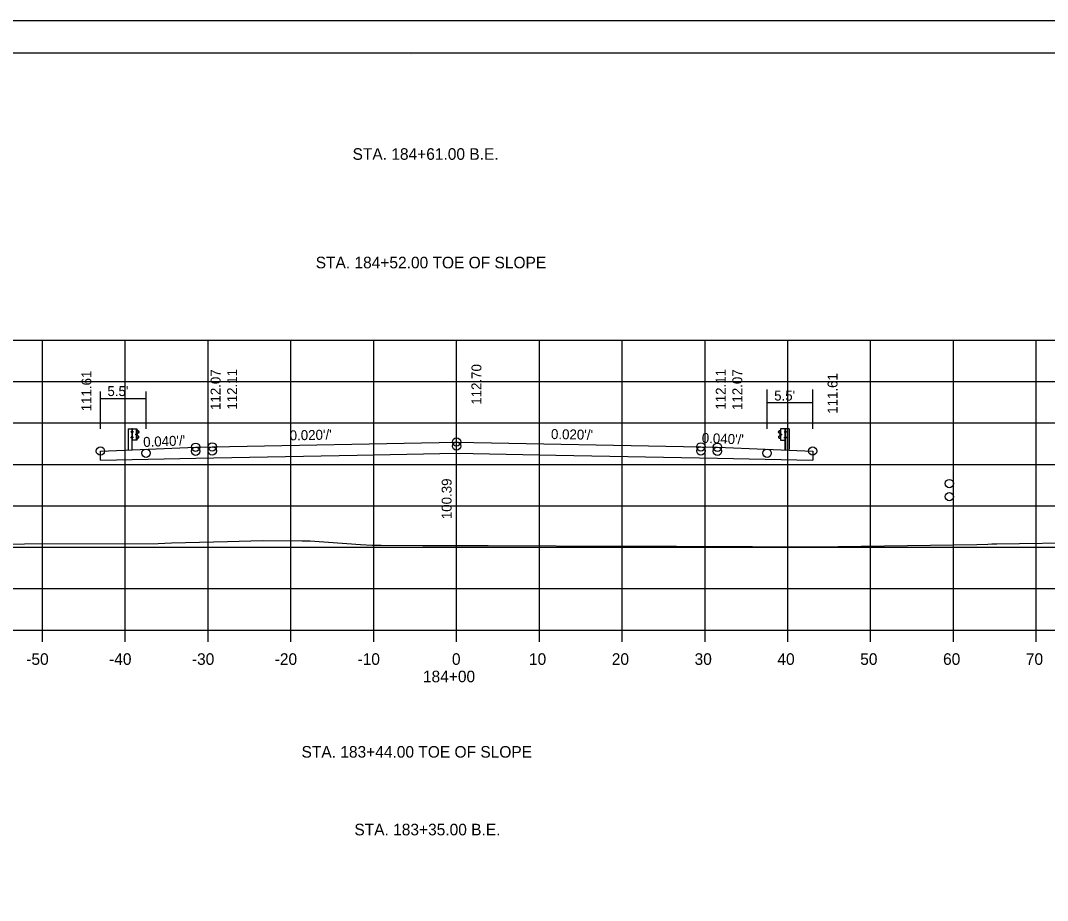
# Model space of a CAD drawing. Extents: x 1175611 to 1176402, y -433344 to -416213.
# Drawn here: x 1175728.3 to 1175852.3, y -426622.9 to -426516.7 of the extents above; entities that cross this region are included whole.
import ezdxf

# ---------------------------------------------------------------- set-up
doc = ezdxf.new("R2010")
doc.units = 0
for name, color, linetype in [('R_Alt Surface', 7, 'Continuous'), ('R_Axis', 7, 'Continuous'), ('R_Axis Annot', 7, 'Continuous'), ('R_Border', 7, 'Continuous'), ('R_Exist Surface', 7, 'Continuous'), ('R_Fin Surface', 7, 'Continuous'), ('R_Grid', 7, 'Continuous'), ('R_No Plot', 7, 'Continuous'), ('R_Proposed Road', 7, 'Continuous'), ('R_Water Annot', 7, 'Continuous'), ('R_Xsect Elev', 7, 'Continuous'), ('R_Xsect Slope', 7, 'Continuous')]:
    doc.layers.add(name, color=color, linetype=linetype)

msp = doc.modelspace()

# ---------------------------------------------------------------- linework, layer by layer
at = {"layer": 'R_Alt Surface'}
for p, q in [((1175737.97, -426566), (1175737.97, -426561.5)), ((1175743.47, -426565.99), (1175743.47, -426561.5)), ((1175818.47, -426566.01), (1175818.47, -426561.25)), ((1175823.97, -426566), (1175823.97, -426561.25)), ((1175743.47, -426562.38), (1175737.97, -426562.38)), ((1175823.97, -426562.87), (1175818.47, -426562.87))]:
    msp.add_line(p, q, dxfattribs=at)
msp.add_lwpolyline([(1175737.97, -426569.79), (1175749.47, -426569.56), (1175768.97, -426569.17), (1175780.97, -426568.93), (1175792.97, -426569.17), (1175812.47, -426569.56), (1175823.97, -426569.79)], dxfattribs=at)
at = {"layer": 'R_Axis'}
for p, q in [((1175640.97, -426590.3), (1175920.97, -426590.3)), ((1175730.97, -426591.7), (1175730.97, -426590.3)), ((1175740.97, -426591.7), (1175740.97, -426590.3)), ((1175750.97, -426591.7), (1175750.97, -426590.3)), ((1175760.97, -426591.7), (1175760.97, -426590.3)), ((1175770.97, -426591.7), (1175770.97, -426590.3)), ((1175780.97, -426591.7), (1175780.97, -426590.3)), ((1175790.97, -426591.7), (1175790.97, -426590.3)), ((1175800.97, -426591.7), (1175800.97, -426590.3)), ((1175810.97, -426591.7), (1175810.97, -426590.3)), ((1175820.97, -426591.7), (1175820.97, -426590.3)), ((1175830.97, -426591.7), (1175830.97, -426590.3)), ((1175840.97, -426591.7), (1175840.97, -426590.3)), ((1175850.97, -426591.7), (1175850.97, -426590.3))]:
    msp.add_line(p, q, dxfattribs=at)
at = {"layer": 'R_Border'}
for p, q in [((1175622.97, -426520.61), (1175939.15, -426520.61)), ((1175775.49, -426520.87), (1175775.49, -426520.87)), ((1175775.49, -426520.87), (1175775.49, -426520.87))]:
    msp.add_line(p, q, dxfattribs=at)
at = {"layer": 'R_Exist Surface'}
msp.add_lwpolyline([(1175723.96, -426579.91), (1175728.81, -426579.9), (1175744.94, -426579.83), (1175746.56, -426579.77), (1175753.32, -426579.6), (1175757.53, -426579.48), (1175762.33, -426579.53), (1175763.3, -426579.52), (1175769.37, -426579.95), (1175770.77, -426580.05), (1175771.86, -426580.06), (1175776.91, -426580.1), (1175784.77, -426580.09), (1175801.26, -426580.16), (1175807.54, -426580.15), (1175825.9, -426580.24), (1175827.06, -426580.21), (1175843.78, -426579.95), (1175845.12, -426579.91), (1175845.6, -426579.9), (1175846.21, -426579.89), (1175857.18, -426579.74)], dxfattribs=at)
at = {"layer": 'R_Fin Surface'}
msp.add_lwpolyline([(1175737.97, -426569.79), (1175737.97, -426568.69), (1175749.47, -426568.23), (1175751.47, -426568.19), (1175780.97, -426567.6), (1175810.47, -426568.19), (1175812.47, -426568.23), (1175823.97, -426568.69), (1175823.97, -426569.79)], dxfattribs=at)
at = {"layer": 'R_Grid'}
for p, q in [((1175640.97, -426555.3), (1175920.97, -426555.3)), ((1175730.97, -426590.3), (1175730.97, -426555.3)), ((1175740.97, -426590.3), (1175740.97, -426555.3)), ((1175750.97, -426590.3), (1175750.97, -426555.3)), ((1175760.97, -426590.3), (1175760.97, -426555.3)), ((1175770.97, -426590.3), (1175770.97, -426555.3)), ((1175780.97, -426590.3), (1175780.97, -426555.3)), ((1175790.97, -426590.3), (1175790.97, -426555.3)), ((1175800.97, -426590.3), (1175800.97, -426555.3)), ((1175810.97, -426590.3), (1175810.97, -426555.3)), ((1175820.97, -426590.3), (1175820.97, -426555.3)), ((1175830.97, -426590.3), (1175830.97, -426555.3)), ((1175840.97, -426590.3), (1175840.97, -426555.3)), ((1175850.97, -426590.3), (1175850.97, -426555.3)), ((1175640.97, -426560.3), (1175920.97, -426560.3)), ((1175640.97, -426565.3), (1175920.97, -426565.3)), ((1175640.97, -426570.3), (1175920.97, -426570.3)), ((1175640.97, -426575.3), (1175920.97, -426575.3)), ((1175640.97, -426580.3), (1175920.97, -426580.3)), ((1175640.97, -426585.3), (1175920.97, -426585.3)), ((1175640.97, -426590.3), (1175920.97, -426590.3))]:
    msp.add_line(p, q, dxfattribs=at)
at = {"layer": 'R_No Plot'}
msp.add_line((1175610.57, -426516.72), (1175943.91, -426516.72), dxfattribs=at)
msp.add_lwpolyline([(1175610.57, -426516.72), (1175943.91, -426516.72), (1175943.91, -426730.06), (1175610.57, -426730.06)], close=True, dxfattribs=at)
for centre in [(1175751.47, -426568.19), (1175780.97, -426567.6), (1175780.97, -426568.08), (1175810.47, -426568.19), (1175737.97, -426568.69), (1175743.47, -426568.95), (1175749.47, -426568.23), (1175749.47, -426568.71), (1175751.47, -426568.67), (1175810.47, -426568.67), (1175812.47, -426568.23), (1175812.47, -426568.71), (1175818.47, -426568.95), (1175823.97, -426568.69), (1175840.47, -426572.61), (1175840.47, -426574.19)]:
    msp.add_circle(centre, 0.5, dxfattribs=at)
at = {"layer": 'R_Proposed Road'}
for p, q in [((1175741.3, -426566), (1175741.3, -426568.51)), ((1175741.33, -426566), (1175741.33, -426568.51)), ((1175741.75, -426566.3), (1175741.7, -426566.3)), ((1175741.7, -426566.41), (1175741.7, -426566.31)), ((1175741.75, -426566.33), (1175741.7, -426566.33)), ((1175741.75, -426566.39), (1175741.7, -426566.39)), ((1175741.75, -426566.42), (1175741.7, -426566.42)), ((1175741.75, -426566.39), (1175741.71, -426566.39)), ((1175741.82, -426565.99), (1175741.75, -426566)), ((1175741.75, -426566.42), (1175741.75, -426566.3)), ((1175741.79, -426568.51), (1175741.79, -426565.99)), ((1175741.82, -426565.99), (1175741.82, -426565.99)), ((1175741.88, -426566.36), (1175741.82, -426566.36)), ((1175741.83, -426566.3), (1175741.88, -426566.3)), ((1175741.83, -426566.43), (1175741.88, -426566.43)), ((1175741.88, -426566.3), (1175741.88, -426566.43)), ((1175742.32, -426567.36), (1175742.32, -426566)), ((1175742.46, -426566.21), (1175742.35, -426566.15)), ((1175742.45, -426566.23), (1175742.36, -426566.18)), ((1175742.41, -426566.54), (1175742.58, -426566.44)), ((1175742.42, -426566.56), (1175742.59, -426566.46)), ((1175742.58, -426566.33), (1175742.45, -426566.23)), ((1175742.59, -426566.31), (1175742.46, -426566.21)), ((1175819.85, -426566.32), (1175819.98, -426566.22)), ((1175820.03, -426566.57), (1175819.86, -426566.47)), ((1175819.87, -426566.34), (1175820, -426566.24)), ((1175820.04, -426566.55), (1175819.87, -426566.45)), ((1175819.98, -426566.22), (1175820.09, -426566.16)), ((1175820, -426566.24), (1175820.09, -426566.19)), ((1175820.13, -426567.37), (1175820.13, -426566.01)), ((1175820.62, -426566.31), (1175820.57, -426566.31)), ((1175820.57, -426566.31), (1175820.57, -426566.44)), ((1175820.57, -426566.37), (1175820.63, -426566.37)), ((1175820.62, -426566.44), (1175820.57, -426566.44)), ((1175820.63, -426566), (1175820.63, -426566)), ((1175820.63, -426566), (1175820.69, -426566.01)), ((1175820.66, -426568.52), (1175820.66, -426566)), ((1175820.7, -426566.43), (1175820.7, -426566.31)), ((1175820.7, -426566.31), (1175820.74, -426566.31)), ((1175820.7, -426566.34), (1175820.74, -426566.34)), ((1175820.7, -426566.4), (1175820.74, -426566.4)), ((1175820.7, -426566.4), (1175820.74, -426566.4)), ((1175820.7, -426566.43), (1175820.75, -426566.43)), ((1175820.75, -426566.42), (1175820.75, -426566.32)), ((1175821.12, -426566.01), (1175821.12, -426568.52)), ((1175821.15, -426566.01), (1175821.15, -426568.52)), ((1175741.74, -426566.99), (1175741.69, -426566.99)), ((1175741.69, -426567.1), (1175741.69, -426567)), ((1175741.74, -426567.02), (1175741.69, -426567.02)), ((1175741.74, -426567.08), (1175741.69, -426567.08)), ((1175741.74, -426567.11), (1175741.69, -426567.11)), ((1175741.74, -426567.08), (1175741.7, -426567.08)), ((1175741.74, -426567.11), (1175741.74, -426566.99)), ((1175741.82, -426567.36), (1175741.79, -426567.36)), ((1175741.88, -426567.05), (1175741.82, -426567.05)), ((1175741.88, -426566.99), (1175741.83, -426566.99)), ((1175741.88, -426567.11), (1175741.83, -426567.11)), ((1175741.88, -426567.11), (1175741.88, -426566.99)), ((1175742.25, -426566.73), (1175742.25, -426566.63)), ((1175742.31, -426566.62), (1175742.26, -426566.62)), ((1175742.31, -426566.65), (1175742.26, -426566.65)), ((1175742.31, -426566.71), (1175742.26, -426566.71)), ((1175742.31, -426566.71), (1175742.26, -426566.71)), ((1175742.31, -426566.74), (1175742.26, -426566.74)), ((1175742.31, -426566.74), (1175742.31, -426566.62)), ((1175742.35, -426567.2), (1175742.46, -426567.14)), ((1175742.36, -426566.74), (1175742.36, -426566.61)), ((1175742.36, -426567.22), (1175742.47, -426567.16)), ((1175742.38, -426566.74), (1175742.39, -426566.61)), ((1175742.56, -426566.91), (1175742.4, -426566.82)), ((1175742.57, -426566.89), (1175742.41, -426566.8)), ((1175742.46, -426567.14), (1175742.58, -426567.04)), ((1175742.47, -426567.16), (1175742.6, -426567.05)), ((1175819.98, -426567.17), (1175819.85, -426567.06)), ((1175819.99, -426567.15), (1175819.86, -426567.05)), ((1175819.88, -426566.9), (1175820.03, -426566.81)), ((1175819.89, -426566.92), (1175820.05, -426566.83)), ((1175820.09, -426567.23), (1175819.98, -426567.17)), ((1175820.1, -426567.21), (1175819.99, -426567.15)), ((1175820.06, -426566.75), (1175820.06, -426566.62)), ((1175820.09, -426566.75), (1175820.09, -426566.62)), ((1175820.14, -426566.75), (1175820.14, -426566.63)), ((1175820.14, -426566.63), (1175820.19, -426566.63)), ((1175820.14, -426566.66), (1175820.19, -426566.66)), ((1175820.14, -426566.72), (1175820.18, -426566.72)), ((1175820.14, -426566.72), (1175820.19, -426566.72)), ((1175820.14, -426566.75), (1175820.19, -426566.75)), ((1175820.19, -426566.74), (1175820.19, -426566.64)), ((1175820.57, -426567.12), (1175820.57, -426567)), ((1175820.57, -426567), (1175820.62, -426567)), ((1175820.57, -426567.06), (1175820.63, -426567.06)), ((1175820.57, -426567.12), (1175820.62, -426567.12)), ((1175820.63, -426567.37), (1175820.66, -426567.37)), ((1175820.71, -426567.12), (1175820.71, -426567)), ((1175820.71, -426567), (1175820.75, -426567)), ((1175820.71, -426567.03), (1175820.76, -426567.03)), ((1175820.71, -426567.09), (1175820.75, -426567.09)), ((1175820.71, -426567.09), (1175820.76, -426567.09)), ((1175820.71, -426567.12), (1175820.76, -426567.12)), ((1175820.76, -426567.11), (1175820.76, -426567.01))]:
    msp.add_line(p, q, dxfattribs=at)
for points in [[(1175741.3, -426566), (1175741.75, -426566), (1175741.75, -426568.51)], [(1175821.15, -426566.01), (1175820.69, -426566.01), (1175820.7, -426568.52)]]:
    msp.add_lwpolyline(points, dxfattribs=at)
for points in [[(1175741.69, -426566.33), (1175741.69, -426566.39), (1175741.67, -426566.39), (1175741.67, -426566.33)], [(1175741.75, -426566.28), (1175741.75, -426566.44), (1175741.76, -426566.44), (1175741.76, -426566.28)], [(1175742.35, -426565.99), (1175742.35, -426567.36), (1175741.82, -426567.36), (1175741.82, -426565.99)], [(1175741.88, -426566.3), (1175741.88, -426566.43), (1175741.82, -426566.43), (1175741.82, -426566.3)], [(1175820.1, -426566), (1175820.1, -426567.37), (1175820.63, -426567.37), (1175820.63, -426566)], [(1175820.57, -426566.31), (1175820.57, -426566.44), (1175820.63, -426566.44), (1175820.63, -426566.31)], [(1175820.7, -426566.29), (1175820.7, -426566.45), (1175820.69, -426566.45), (1175820.69, -426566.29)], [(1175820.75, -426566.34), (1175820.75, -426566.4), (1175820.78, -426566.4), (1175820.78, -426566.34)], [(1175741.68, -426567.02), (1175741.68, -426567.08), (1175741.66, -426567.08), (1175741.66, -426567.02)], [(1175741.74, -426566.97), (1175741.74, -426567.13), (1175741.75, -426567.13), (1175741.75, -426566.97)], [(1175741.88, -426566.99), (1175741.88, -426567.11), (1175741.82, -426567.11), (1175741.82, -426566.99)], [(1175742.25, -426566.65), (1175742.25, -426566.71), (1175742.23, -426566.71), (1175742.23, -426566.65)], [(1175742.31, -426566.6), (1175742.31, -426566.77), (1175742.32, -426566.77), (1175742.32, -426566.6)], [(1175820.14, -426566.61), (1175820.14, -426566.78), (1175820.13, -426566.78), (1175820.13, -426566.61)], [(1175820.2, -426566.66), (1175820.2, -426566.72), (1175820.22, -426566.72), (1175820.22, -426566.66)], [(1175820.57, -426567), (1175820.57, -426567.12), (1175820.63, -426567.12), (1175820.63, -426567)], [(1175820.71, -426566.98), (1175820.71, -426567.14), (1175820.7, -426567.14), (1175820.7, -426566.98)], [(1175820.76, -426567.03), (1175820.76, -426567.09), (1175820.79, -426567.09), (1175820.79, -426567.03)]]:
    msp.add_lwpolyline(points, close=True, dxfattribs=at)
for centre, radius, start, end in [((1175741.72, -426566.31), 0.022, 134.5745, 222.2244), ((1175741.79, -426566.36), 0.0922, 159.7423, 200.2577), ((1175741.72, -426566.41), 0.025, 140.9334, 216.6234), ((1175742.55, -426566.38), 0.062, 299.2499, 57.9783), ((1175742.55, -426566.38), 0.0856, 299.2499, 57.9783), ((1175819.9, -426566.39), 0.0856, 122.0217, 240.7501), ((1175819.9, -426566.39), 0.062, 122.0217, 240.7501), ((1175820.73, -426566.32), 0.022, 317.7756, 45.4255), ((1175820.66, -426566.37), 0.0922, 339.7423, 20.2577), ((1175820.73, -426566.42), 0.025, 323.3766, 39.0666), ((1175741.71, -426567), 0.022, 134.5745, 222.2244), ((1175741.78, -426567.05), 0.0922, 159.7423, 200.2577), ((1175741.71, -426567.1), 0.025, 140.9334, 216.6234), ((1175742.28, -426566.63), 0.022, 134.5745, 222.2244), ((1175742.35, -426566.68), 0.0922, 159.7423, 200.2577), ((1175742.28, -426566.73), 0.025, 140.9334, 216.6234), ((1175742.45, -426566.62), 0.0865, 118.106, 175.0444), ((1175742.43, -426566.75), 0.0703, 171.7804, 246.8536), ((1175742.38, -426566.69), 0.0453, 282.9554, 86.0697), ((1175742.43, -426566.75), 0.0462, 171.7804, 246.8536), ((1175742.45, -426566.62), 0.0622, 118.106, 175.0444), ((1175742.51, -426566.99), 0.0854, 325.2184, 59.12), ((1175742.51, -426566.99), 0.109, 325.2184, 59.12), ((1175819.93, -426567), 0.109, 120.88, 214.7816), ((1175819.93, -426567), 0.0854, 120.88, 214.7816), ((1175820.07, -426566.69), 0.0453, 93.9303, 257.0446), ((1175820, -426566.63), 0.0622, 4.9556, 61.894), ((1175820, -426566.63), 0.0865, 4.9556, 61.894), ((1175820.02, -426566.76), 0.0462, 293.1464, 8.2196), ((1175820.02, -426566.76), 0.0703, 293.1464, 8.2196), ((1175820.17, -426566.64), 0.022, 317.7756, 45.4255), ((1175820.1, -426566.69), 0.0922, 339.7423, 20.2577), ((1175820.17, -426566.74), 0.025, 323.3766, 39.0666), ((1175820.74, -426567.01), 0.022, 317.7756, 45.4255), ((1175820.67, -426567.06), 0.0922, 339.7423, 20.2577), ((1175820.74, -426567.11), 0.025, 323.3766, 39.0666)]:
    msp.add_arc(centre, radius, start, end, dxfattribs=at)

# ---------------------------------------------------------------- texts
at = {"layer": 'R_Alt Surface'}
for p in [(1175738.81, -426562.05), (1175819.32, -426562.59)]:
    msp.add_text("5.5'", height=1.2, dxfattribs=at).set_placement(p)
at = {"layer": 'R_Axis Annot'}
for s, p in [('-50', (1175729.01, -426594.5)), ('-40', (1175739.01, -426594.5)), ('-30', (1175749.01, -426594.5)), ('-20', (1175759.01, -426594.5)), ('-10', (1175769.01, -426594.5)), ('0', (1175780.41, -426594.5)), ('10', (1175789.71, -426594.5)), ('20', (1175799.71, -426594.5)), ('30', (1175809.71, -426594.5)), ('40', (1175819.71, -426594.5)), ('50', (1175829.71, -426594.5)), ('60', (1175839.71, -426594.5)), ('70', (1175849.71, -426594.5)), ('184+00', (1175776.91, -426596.6))]:
    msp.add_text(s, height=1.4, dxfattribs=at).set_placement(p)
at = {"layer": 'R_Water Annot'}
for s, p in [('STA. 184+61.00 B.E.', (1175768.41, -426533.53)), ('STA. 184+52.00 TOE OF SLOPE', (1175763.96, -426546.63)), ('STA. 183+44.00 TOE OF SLOPE', (1175762.25, -426605.7)), ('STA. 183+35.00 B.E.', (1175768.63, -426615.08))]:
    msp.add_text(s, height=1.4, dxfattribs=at).set_placement(p)
at = {"layer": 'R_Xsect Elev'}
for s, p in [('112.07', (1175752.47, -426563.73)), ('112.11', (1175754.47, -426563.69)), ('112.70', (1175783.97, -426563.1)), ('112.11', (1175813.47, -426563.69)), ('112.07', (1175815.47, -426563.73)), ('111.61', (1175736.88, -426563.89)), ('111.61', (1175826.97, -426564.19)), ('100.39', (1175780.37, -426576.91))]:
    msp.add_text(s, height=1.2, rotation=90, dxfattribs=at).set_placement(p)
at = {"layer": 'R_Xsect Slope'}
for s, rotation, p in [("0.020'/'", 1.1458, (1175760.83, -426567.4)), ("0.020'/'", 358.8542, (1175792.36, -426567.23)), ("0.040'/'", 2.2906, (1175743.15, -426568.2)), ("0.040'/'", 357.7094, (1175810.56, -426567.69))]:
    msp.add_text(s, height=1.2, rotation=rotation, dxfattribs=at).set_placement(p)

doc.saveas('drawing.dxf')
